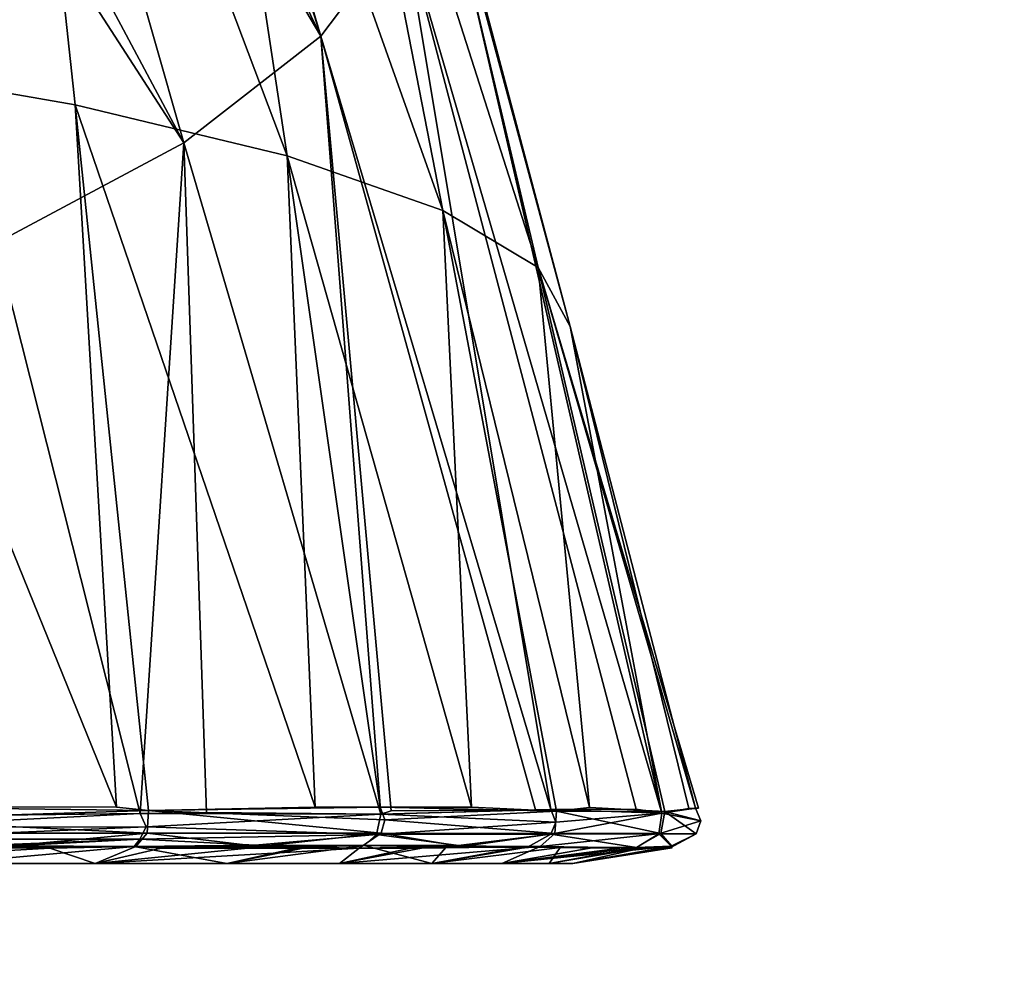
# Model space of a CAD drawing. Extents: x -0.025 to 0.115, y -0.119 to 0.131.
# Tile 529 of 656: x 0.098 to 0.108, y 0.07 to 0.079. Entities that reach past the tile are written whole.
import ezdxf

# ---------------------------------------------------------------- set-up
doc = ezdxf.new("R2010")
doc.units = 0
doc.layers.add('mesh', color=7, linetype='CONTINUOUS')

msp = doc.modelspace()

# ---------------------------------------------------------------- meshes
at = {"layer": 'mesh'}
mesh = msp.add_polyface(dxfattribs=at)
corners = [(0.099687, 0.0876974, 0.195994), (0.0995311, 0.0867532, 0.1949872), (0.1020973, 0.0795882, 0.1983213), (0.0992039, 0.0856677, 0.19383), (0.0991269, 0.0854316, 0.1935782), (0.101311, 0.0785465, 0.195576), (0.1021061, 0.0817062, 0.2039794), (0.1008414, 0.0870285, 0.2020755), (0.1023643, 0.0806484, 0.2011492), (0.1013268, 0.08274, 0.2067311), (0.1001839, 0.0885316, 0.2045299), (0.0965022, 0.0783285, 0.2164356), (0.0971857, 0.0850983, 0.2127124), (0.0982543, 0.0846649, 0.2116615), (0.1000364, 0.083734, 0.2093202), (0.1009934, 0.0774146, 0.2117903), (0.097232, 0.0833309, 0.1896106), (0.0964018, 0.0822883, 0.1886524), (0.0979844, 0.0844459, 0.1908916), (0.0971922, 0.0833459, 0.1895047), (0.0975638, 0.0840241, 0.1900769), (0.0971571, 0.083359, 0.1893944), (0.0981024, 0.0843936, 0.1913572), (0.0980649, 0.0844083, 0.1912422), (0.0965451, 0.0822417, 0.1891023), (0.0980324, 0.084422, 0.1911262), (0.0965007, 0.0822567, 0.1889919), (0.0980054, 0.0844346, 0.1910093), (0.0964618, 0.0822696, 0.18888), (0.0965945, 0.0822249, 0.1892108), (0.0966485, 0.0822064, 0.1893173), (0.0981447, 0.084378, 0.191471), (0.0969748, 0.0820957, 0.1898115), (0.0982504, 0.0837134, 0.1917464), (0.0984721, 0.0842743, 0.1921225), (0.0974093, 0.0824151, 0.1903619), (0.0968902, 0.0833045, 0.0866636), (0.0978563, 0.0845024, 0.1905677), (0.097106, 0.0835667, 0.0866636), (0.0972695, 0.0835107, 0.0085615), (0.0972811, 0.0835917, 0.0110354), (0.0974559, 0.0836137, 0.0110207), (0.0971574, 0.0834487, 0.0070825), (0.0975028, 0.0836396, 0.0116397), (0.0976054, 0.0836964, 0.0129935), (0.097895, 0.0839481, 0.016119), (0.0968551, 0.0834536, 0.0001013), (0.1066196, 0.0844584, -0.0028515), (0.0968764, 0.0834841, -0.0007355), (0.0968935, 0.0834314, 0.0016666), (0.1071124, 0.0844584, -0.0008422), (0.0969297, 0.0834104, 0.0031411), (0.1076308, 0.0844584, 0.0012715), (0.0969701, 0.0834172, 0.0038402), (0.1077116, 0.0844584, 0.0035118), (0.0970967, 0.0834385, 0.0060325), (0.1077839, 0.0844584, 0.005514), (0.1073791, 0.0844584, 0.0078945), (0.1070723, 0.0844584, 0.0096992), (0.0985737, 0.0842124, 0.1922784), (0.096769, 0.0821651, 0.1895233), (0.0983518, 0.0843099, 0.1919121), (0.0971079, 0.083625, 0.0110476), (0.0980314, 0.0841764, 0.0189219)]
mesh.append_faces([[corners[k] for k in face] for face in [(0, 1, 2, 2), (3, 4, 5, 5), (6, 7, 8, 8), (9, 10, 6, 6), (11, 12, 13, 13), (14, 15, 13, 13), (16, 17, 18, 18), (19, 20, 21, 21), (22, 23, 24, 24), (23, 25, 26, 26), (25, 27, 28, 28), (29, 30, 31, 31), (31, 22, 29, 29), (32, 33, 34, 34), (35, 33, 32, 32), (36, 37, 38, 38), (36, 21, 20, 20), (39, 40, 41, 41), (39, 42, 40, 40), (40, 43, 41, 41), (40, 44, 43, 43), (45, 44, 40, 40), (46, 47, 48, 48), (49, 50, 46, 46), (51, 52, 49, 49), (53, 54, 51, 51), (55, 56, 53, 53), (42, 57, 55, 55), (39, 58, 42, 42), (5, 59, 33, 33), (5, 4, 59, 59), (60, 34, 61, 61), (32, 34, 60, 60), (62, 63, 40, 40)]])
mesh = msp.add_polyface(dxfattribs=at)
corners = [(0.0992039, 0.0856677, 0.19383), (0.101311, 0.0785465, 0.195576), (0.1020973, 0.0795882, 0.1983213), (0.0982504, 0.0837134, 0.1917464), (0.1000164, 0.0775386, 0.1929961), (0.0982338, 0.0765871, 0.1906661), (0.0970857, 0.082062, 0.1899855), (0.0969072, 0.0818672, 0.1897778), (0.0974093, 0.0824151, 0.1903619), (0.1019781, 0.0712134, 0.1944372), (0.1033439, 0.0712242, 0.1969453), (0.1033693, 0.0763562, 0.205891), (0.103857, 0.0712449, 0.2103091), (0.1024687, 0.0768972, 0.2089474), (0.1027402, 0.0712466, 0.212811), (0.1009934, 0.0774146, 0.2117903), (0.1012579, 0.0712477, 0.2151097), (0.0989868, 0.0778967, 0.2143187), (0.1023643, 0.0806484, 0.2011492), (0.1010546, 0.0854965, 0.199569), (0.0965022, 0.0783285, 0.2164356), (0.0993779, 0.0712489, 0.2172193), (0.0982543, 0.0846649, 0.2116615), (0.1000364, 0.083734, 0.2093202), (0.1013268, 0.08274, 0.2067311), (0.1021061, 0.0817062, 0.2039794), (0.1036729, 0.0757996, 0.2027282), (0.0996025, 0.0711888, 0.1915782), (0.1034917, 0.0712252, 0.1973639), (0.1018801, 0.0711811, 0.194302), (0.1002305, 0.0711962, 0.1921692), (0.1042979, 0.0712305, 0.1996481), (0.1047967, 0.0712343, 0.2023226), (0.1048615, 0.0712375, 0.2042137), (0.1048883, 0.0712388, 0.2049955), (0.1045704, 0.0712054, 0.2077228), (0.09968, 0.0712175, 0.2169113), (0.1045422, 0.071192, 0.2007618)]
mesh.append_faces([[corners[k] for k in face] for face in [(0, 1, 2, 2), (1, 3, 4, 4), (5, 6, 7, 7), (4, 6, 5, 5), (4, 8, 6, 6), (3, 8, 4, 4), (1, 9, 10, 10), (11, 12, 13, 13), (14, 15, 13, 13), (15, 16, 17, 17), (18, 19, 2, 2), (20, 17, 21, 21), (22, 17, 20, 20), (22, 15, 17, 17), (23, 13, 15, 15), (24, 13, 23, 23), (24, 11, 13, 13), (25, 11, 24, 24), (25, 26, 11, 11), (18, 26, 25, 25), (27, 4, 5, 5), (10, 28, 1, 1), (4, 29, 1, 1), (30, 29, 4, 4), (28, 2, 1, 1), (31, 2, 28, 28), (32, 33, 26, 26), (33, 11, 26, 26), (34, 35, 11, 11), (16, 36, 17, 17), (18, 37, 26, 26), (2, 37, 18, 18), (31, 37, 2, 2)]])
mesh = msp.add_polyface(dxfattribs=at)
corners = [(0.0995454, 0.0708768, 0.19181), (0.1011356, 0.0708726, 0.1936733), (0.1006891, 0.0708878, 0.1930087), (0.1026461, 0.0708751, 0.2126071), (0.1022667, 0.0708601, 0.2131431), (0.1021615, 0.07086, 0.2133538), (0.1014906, 0.0707159, 0.2126938), (0.101209, 0.0708724, 0.1937881), (0.1004235, 0.0707159, 0.1943737), (0.09968, 0.0712175, 0.2169113), (0.1012579, 0.0712477, 0.2151097), (0.1018742, 0.0712473, 0.2141538), (0.0996575, 0.0710625, 0.1915944), (0.0995982, 0.0709455, 0.191653), (0.1018389, 0.0709902, 0.1943286), (0.1019186, 0.0711294, 0.2142065), (0.1018837, 0.0710006, 0.2141834), (0.103527, 0.0709997, 0.2110834), (0.1018801, 0.0711811, 0.194302), (0.0996025, 0.0711888, 0.1915782), (0.1035449, 0.0712093, 0.2110903), (0.1002305, 0.0711962, 0.1921692), (0.1017217, 0.070886, 0.1944066), (0.1024996, 0.0708698, 0.195804), (0.1026155, 0.0708843, 0.195898), (0.1016754, 0.0708598, 0.2140433), (0.0996671, 0.0710012, 0.2168974), (0.1007271, 0.0708743, 0.215496), (0.1006209, 0.0708595, 0.2155387), (0.0991754, 0.0707159, 0.2158036), (0.102362, 0.0707159, 0.1977313), (0.101311, 0.0785465, 0.195576), (0.1019781, 0.0712134, 0.1944372), (0.1009934, 0.0774146, 0.2117903), (0.1027402, 0.0712466, 0.212811)]
mesh.append_faces([[corners[k] for k in face] for face in [(0, 1, 2, 2), (3, 4, 5, 5), (5, 4, 6, 6), (7, 1, 8, 8), (9, 10, 11, 11), (12, 13, 14, 14), (15, 16, 9, 9), (15, 17, 16, 16), (18, 12, 14, 14), (19, 12, 18, 18), (11, 15, 9, 9), (11, 20, 15, 15), (21, 19, 18, 18), (22, 1, 7, 7), (22, 23, 24, 24), (14, 13, 2, 2), (14, 22, 24, 24), (2, 22, 14, 14), (2, 1, 22, 22), (3, 5, 25, 25), (26, 16, 27, 27), (27, 25, 28, 28), (16, 25, 27, 27), (16, 3, 25, 25), (17, 3, 16, 16), (6, 25, 5, 5), (29, 25, 6, 6), (29, 28, 25, 25), (22, 7, 8, 8), (30, 22, 8, 8), (30, 23, 22, 22), (31, 18, 32, 32), (11, 33, 34, 34), (33, 11, 10, 10)]])
mesh = msp.add_polyface(dxfattribs=at)
corners = [(0.0953734, 0.0708971, 0.1886076), (0.0951652, 0.0708892, 0.1885248), (0.0968165, 0.0708853, 0.1895747), (0.097763, 0.0707159, 0.1915537), (0.0945238, 0.0707159, 0.1894232), (0.0975396, 0.0708836, 0.1900344), (0.0959873, 0.0757215, 0.1886725), (0.0957818, 0.071143, 0.1886019), (0.0966301, 0.0711533, 0.1891778), (0.0965022, 0.0783285, 0.2164356), (0.0993779, 0.0712489, 0.2172193), (0.0972428, 0.0712501, 0.2189673), (0.0870298, 0.0707159, 0.2043449), (0.0991754, 0.0707159, 0.2158036), (0.1014906, 0.0707159, 0.2126938), (0.0962054, 0.0707159, 0.2182957), (0.1004235, 0.0707159, 0.1943737), (0.102362, 0.0707159, 0.1977313), (0.0938781, 0.0712159, 0.2208021), (0.0948696, 0.0712515, 0.220365), (0.0969772, 0.0712503, 0.2191237), (0.0938325, 0.0711232, 0.1876909), (0.0969415, 0.0711571, 0.1893891), (0.0969809, 0.0711318, 0.2191656), (0.096958, 0.0710015, 0.2191315), (0.0996671, 0.0710012, 0.2168974), (0.0982492, 0.0708921, 0.190553), (0.0969096, 0.0709461, 0.189434), (0.0938619, 0.0709823, 0.1877375), (0.0938123, 0.0708998, 0.1878542), (0.0968733, 0.0708738, 0.219005), (0.0966184, 0.0708588, 0.2191073), (0.0942674, 0.0708586, 0.2203899), (0.0982688, 0.0708739, 0.2179657), (0.0938137, 0.0708738, 0.2206476), (0.0969565, 0.071054, 0.1893652), (0.0996575, 0.0710625, 0.1915944), (0.0996025, 0.0711888, 0.1915782), (0.0927408, 0.0707159, 0.2200357), (0.0981429, 0.0711716, 0.1902047)]
mesh.append_faces([[corners[k] for k in face] for face in [(0, 1, 2, 2), (3, 1, 4, 4), (3, 2, 1, 1), (5, 2, 3, 3), (6, 7, 8, 8), (9, 10, 11, 11), (12, 13, 14, 14), (12, 15, 13, 13), (12, 16, 3, 3), (12, 17, 16, 16), (18, 19, 20, 20), (8, 21, 22, 22), (7, 21, 8, 8), (23, 24, 18, 18), (23, 25, 24, 24), (20, 23, 18, 18), (26, 27, 5, 5), (28, 29, 27, 27), (27, 2, 5, 5), (27, 0, 2, 2), (30, 31, 32, 32), (30, 24, 33, 33), (30, 34, 24, 24), (32, 34, 30, 30), (35, 21, 27, 27), (22, 21, 35, 35), (36, 35, 27, 27), (37, 22, 35, 35), (38, 31, 15, 15), (31, 30, 15, 15), (6, 8, 22, 22), (39, 6, 22, 22), (9, 11, 20, 20), (19, 9, 20, 20)]])
mesh = msp.add_polyface(dxfattribs=at)
corners = [(0.0982492, 0.0708921, 0.190553), (0.0975396, 0.0708836, 0.1900344), (0.0983983, 0.0708807, 0.1907945), (0.1007271, 0.0708743, 0.215496), (0.1006209, 0.0708595, 0.2155387), (0.0997994, 0.0708593, 0.2163916), (0.0962054, 0.0707159, 0.2182957), (0.0987471, 0.0708591, 0.2174841), (0.0991754, 0.0707159, 0.2158036), (0.097763, 0.0707159, 0.1915537), (0.0995454, 0.0708768, 0.19181), (0.1004235, 0.0707159, 0.1943737), (0.1011356, 0.0708726, 0.1936733), (0.0870298, 0.0707159, 0.2043449), (0.1036994, 0.0707159, 0.2053158), (0.103474, 0.0707159, 0.2014453), (0.1030262, 0.0707159, 0.2091339), (0.0969772, 0.0712503, 0.2191237), (0.0993779, 0.0712489, 0.2172193), (0.09968, 0.0712175, 0.2169113), (0.0972428, 0.0712501, 0.2189673), (0.0996671, 0.0710012, 0.2168974), (0.0969809, 0.0711318, 0.2191656), (0.1018837, 0.0710006, 0.2141834), (0.0981429, 0.0711716, 0.1902047), (0.0969415, 0.0711571, 0.1893891), (0.0996025, 0.0711888, 0.1915782), (0.1006891, 0.0708878, 0.1930087), (0.0995982, 0.0709455, 0.191653), (0.0969096, 0.0709461, 0.189434), (0.0982688, 0.0708739, 0.2179657), (0.0968733, 0.0708738, 0.219005), (0.0995595, 0.0708741, 0.2167903), (0.096958, 0.0710015, 0.2191315), (0.0996575, 0.0710625, 0.1915944), (0.0969565, 0.071054, 0.1893652), (0.0982338, 0.0765871, 0.1906661), (0.1002305, 0.0711962, 0.1921692), (0.1000164, 0.0775386, 0.1929961), (0.0989868, 0.0778967, 0.2143187)]
mesh.append_faces([[corners[k] for k in face] for face in [(0, 1, 2, 2), (3, 4, 5, 5), (6, 7, 8, 8), (5, 4, 8, 8), (9, 2, 1, 1), (9, 10, 2, 2), (11, 10, 9, 9), (11, 12, 10, 10), (13, 14, 15, 15), (13, 16, 14, 14), (17, 18, 19, 19), (17, 20, 18, 18), (19, 21, 22, 22), (19, 23, 21, 21), (17, 19, 22, 22), (24, 25, 26, 26), (27, 28, 10, 10), (28, 2, 10, 10), (28, 0, 2, 2), (28, 29, 0, 0), (30, 7, 31, 31), (32, 7, 30, 30), (32, 3, 5, 5), (32, 21, 3, 3), (30, 21, 32, 32), (30, 33, 21, 21), (34, 29, 28, 28), (26, 35, 34, 34), (8, 32, 5, 5), (8, 7, 32, 32), (6, 31, 7, 7), (26, 36, 24, 24), (37, 38, 26, 26), (39, 19, 18, 18)]])
mesh = msp.add_polyface(dxfattribs=at)
corners = [(0.1026155, 0.0708843, 0.195898), (0.1024996, 0.0708698, 0.195804), (0.1032076, 0.0708684, 0.1973674), (0.1030262, 0.0707159, 0.2091339), (0.1038625, 0.0708612, 0.2093832), (0.1041699, 0.0708615, 0.2084288), (0.1036994, 0.0707159, 0.2053158), (0.104372, 0.0708653, 0.2012854), (0.103474, 0.0707159, 0.2014453), (0.1035775, 0.0708676, 0.1981842), (0.102362, 0.0707159, 0.1977313), (0.1027402, 0.0712466, 0.212811), (0.1035449, 0.0712093, 0.2110903), (0.1018742, 0.0712473, 0.2141538), (0.1033439, 0.0712242, 0.1969453), (0.1018801, 0.0711811, 0.194302), (0.1034917, 0.0712252, 0.1973639), (0.1019781, 0.0712134, 0.1944372), (0.103527, 0.0709997, 0.2110834), (0.1019186, 0.0711294, 0.2142065), (0.104531, 0.0709982, 0.2077321), (0.1035365, 0.0711066, 0.1973925), (0.1018389, 0.0709902, 0.1943286), (0.1034915, 0.0709927, 0.197411), (0.1032696, 0.0708682, 0.1975043), (0.1043011, 0.0708657, 0.2007298), (0.1033877, 0.0708755, 0.2110261), (0.1026461, 0.0708751, 0.2126071), (0.1022667, 0.0708601, 0.2131431), (0.104293, 0.0708618, 0.2076864), (0.1014906, 0.0707159, 0.2126938), (0.1046352, 0.0708773, 0.2059818), (0.1024687, 0.0768972, 0.2089474), (0.103857, 0.0712449, 0.2103091)]
mesh.append_faces([[corners[k] for k in face] for face in [(0, 1, 2, 2), (3, 4, 5, 5), (6, 7, 8, 8), (8, 9, 10, 10), (2, 1, 10, 10), (11, 12, 13, 13), (14, 15, 16, 16), (17, 15, 14, 14), (12, 18, 19, 19), (12, 20, 18, 18), (21, 22, 23, 23), (15, 22, 21, 21), (16, 15, 21, 21), (0, 2, 24, 24), (25, 24, 9, 9), (23, 24, 25, 25), (23, 0, 24, 24), (22, 0, 23, 23), (4, 26, 5, 5), (27, 26, 28, 28), (18, 26, 27, 27), (20, 26, 18, 18), (20, 29, 26, 26), (3, 26, 4, 4), (30, 26, 3, 3), (30, 28, 26, 26), (3, 31, 6, 6), (5, 29, 3, 3), (10, 24, 2, 2), (10, 9, 24, 24), (8, 25, 9, 9), (7, 25, 8, 8), (32, 33, 12, 12), (11, 32, 12, 12)]])
mesh = msp.add_polyface(dxfattribs=at)
corners = [(0.104638, 0.070864, 0.2033702), (0.1046281, 0.0708791, 0.2025082), (0.104372, 0.0708653, 0.2012854), (0.1036994, 0.0707159, 0.2053158), (0.1035449, 0.0712093, 0.2110903), (0.103857, 0.0712449, 0.2103091), (0.1045704, 0.0712054, 0.2077228), (0.1048883, 0.0712388, 0.2049955), (0.1048615, 0.0712375, 0.2042137), (0.1047967, 0.0712343, 0.2023226), (0.1045422, 0.071192, 0.2007618), (0.1042979, 0.0712305, 0.1996481), (0.1034917, 0.0712252, 0.1973639), (0.104531, 0.0709982, 0.2077321), (0.1048653, 0.0709968, 0.2042392), (0.1049106, 0.0711188, 0.2042391), (0.1045141, 0.0709948, 0.2007674), (0.1034915, 0.0709927, 0.197411), (0.1035365, 0.0711066, 0.1973925), (0.1043011, 0.0708657, 0.2007298), (0.1046202, 0.0708635, 0.2042387), (0.1041699, 0.0708615, 0.2084288), (0.1033877, 0.0708755, 0.2110261), (0.104293, 0.0708618, 0.2076864), (0.1046352, 0.0708773, 0.2059818), (0.104597, 0.0708629, 0.2053693), (0.1030262, 0.0707159, 0.2091339), (0.1036729, 0.0757996, 0.2027282), (0.1033693, 0.0763562, 0.205891)]
mesh.append_faces([[corners[k] for k in face] for face in [(0, 1, 2, 2), (3, 0, 2, 2), (4, 5, 6, 6), (6, 7, 8, 8), (9, 10, 8, 8), (10, 11, 12, 12), (6, 13, 4, 4), (6, 14, 13, 13), (15, 14, 6, 6), (15, 16, 14, 14), (10, 16, 15, 15), (10, 17, 16, 16), (18, 17, 10, 10), (8, 15, 6, 6), (8, 10, 15, 15), (12, 18, 10, 10), (2, 1, 19, 19), (20, 1, 0, 0), (14, 1, 20, 20), (16, 1, 14, 14), (16, 19, 1, 1), (17, 19, 16, 16), (21, 22, 23, 23), (14, 24, 13, 13), (20, 24, 14, 14), (20, 25, 24, 24), (24, 23, 13, 13), (3, 25, 20, 20), (3, 24, 25, 25), (26, 23, 24, 24), (20, 0, 3, 3), (9, 27, 10, 10), (7, 28, 8, 8), (28, 6, 5, 5)]])
mesh = msp.add_polyface(dxfattribs=at)
corners = [(0.103474, 0.0707159, 0.2014453), (0.102362, 0.0707159, 0.1977313), (0.0870298, 0.0707159, 0.2043449), (0.0950187, 0.0716088, 0.0460302), (0.0952065, 0.0740256, 0.0473541), (0.0950197, 0.0719573, 0.0457326), (0.0950206, 0.0722306, 0.0454991), (0.095021, 0.0726363, 0.0452935), (0.0951915, 0.0728537, 0.0483223), (0.0950074, 0.0706814, 0.0477038), (0.0951674, 0.0720795, 0.0496322), (0.0950173, 0.0714155, 0.0462933), (0.0951346, 0.0715664, 0.0510603), (0.0949979, 0.0702211, 0.0492327), (0.0949971, 0.0701824, 0.049391), (0.0950035, 0.0704737, 0.0481996), (0.0950397, 0.0739557, 0.0503796), (0.0949948, 0.0731676, 0.0515918), (0.0949404, 0.0725988, 0.0529114), (0.0947886, 0.0696561, 0.0605278), (0.0949876, 0.0711957, 0.0547964), (0.0950717, 0.0706842, 0.0539714), (0.0950708, 0.0700919, 0.0531512), (0.0949646, 0.0718006, 0.0454983), (0.0949645, 0.0730407, 0.0448188), (0.094961, 0.0708828, 0.0465767), (0.0948723, 0.0706828, 0.0464225), (0.0948749, 0.0716647, 0.0452901), (0.0969096, 0.0709461, 0.189434), (0.0938123, 0.0708998, 0.1878542), (0.0953734, 0.0708971, 0.1886076), (0.0927408, 0.0707159, 0.2200357), (0.0942674, 0.0708586, 0.2203899), (0.0966184, 0.0708588, 0.2191073), (0.0959873, 0.0757215, 0.1886725), (0.0938325, 0.0711232, 0.1876909), (0.0957818, 0.071143, 0.1886019), (0.0950149, 0.0710759, 0.0467622), (0.0950214, 0.0731008, 0.0450795)]
mesh.append_faces([[corners[k] for k in face] for face in [(0, 1, 2, 2), (3, 4, 5, 5), (4, 6, 5, 5), (4, 7, 6, 6), (8, 9, 10, 10), (3, 11, 8, 8), (12, 13, 14, 14), (10, 13, 12, 12), (10, 15, 13, 13), (9, 15, 10, 10), (10, 16, 8, 8), (12, 17, 10, 10), (12, 18, 17, 17), (19, 20, 21, 21), (12, 20, 18, 18), (12, 21, 20, 20), (22, 21, 12, 12), (7, 23, 6, 6), (7, 24, 23, 23), (3, 25, 11, 11), (3, 23, 25, 25), (5, 23, 3, 3), (5, 6, 23, 23), (25, 15, 9, 9), (23, 26, 25, 25), (24, 27, 23, 23), (28, 29, 30, 30), (31, 32, 33, 33), (34, 35, 36, 36), (8, 37, 9, 9), (8, 11, 37, 37), (38, 24, 7, 7), (25, 37, 11, 11), (25, 9, 37, 37)]])
mesh = msp.add_polyface(dxfattribs=at)
corners = [(0.0951652, 0.0708892, 0.1885248), (0.0950094, 0.0708894, 0.1884581), (0.0945238, 0.0707159, 0.1894232), (0.1014906, 0.0707159, 0.2126938), (0.1030262, 0.0707159, 0.2091339), (0.0870298, 0.0707159, 0.2043449), (0.0949948, 0.0731676, 0.0515918), (0.0949404, 0.0725988, 0.0529114), (0.0947344, 0.0729881, 0.0538383), (0.0943076, 0.0722626, 0.057282), (0.0946012, 0.07198, 0.0564533), (0.0944573, 0.0711139, 0.0591244), (0.0944589, 0.0732992, 0.0547634), (0.0947067, 0.0707815, 0.0583854), (0.0948284, 0.0716266, 0.0556241), (0.0949876, 0.0711957, 0.0547964), (0.0945768, 0.0700468, 0.0611788), (0.0948749, 0.0716647, 0.0452901), (0.0947507, 0.0704943, 0.0462774), (0.0948723, 0.0706828, 0.0464225), (0.0947524, 0.0715365, 0.0450935), (0.0948741, 0.0729847, 0.0445774), (0.0947513, 0.0729319, 0.0443495), (0.0949646, 0.0718006, 0.0454983), (0.0949645, 0.0730407, 0.0448188), (0.0938781, 0.0712159, 0.2208021), (0.096958, 0.0710015, 0.2191315), (0.0938722, 0.0710016, 0.2207881), (0.0938123, 0.0708998, 0.1878542), (0.0953734, 0.0708971, 0.1886076), (0.0938137, 0.0708738, 0.2206476), (0.0969096, 0.0709461, 0.189434), (0.0938325, 0.0711232, 0.1876909), (0.0938619, 0.0709823, 0.1877375), (0.0944153, 0.0706829, 0.0453399), (0.0945975, 0.0703214, 0.0461446), (0.0945984, 0.0714187, 0.0449124), (0.0944152, 0.0713138, 0.0447505), (0.0944149, 0.0720442, 0.0442861), (0.0945096, 0.072861, 0.0440422), (0.0942063, 0.0719803, 0.0441324)]
mesh.append_faces([[corners[k] for k in face] for face in [(0, 1, 2, 2), (3, 4, 5, 5), (6, 7, 8, 8), (9, 10, 11, 11), (8, 9, 12, 12), (8, 10, 9, 9), (7, 10, 8, 8), (13, 14, 15, 15), (11, 13, 16, 16), (10, 13, 11, 11), (10, 14, 13, 13), (7, 14, 10, 10), (7, 15, 14, 14), (17, 18, 19, 19), (17, 20, 18, 18), (21, 20, 17, 17), (21, 22, 20, 20), (23, 17, 19, 19), (24, 21, 17, 17), (25, 26, 27, 27), (28, 1, 0, 0), (29, 28, 0, 0), (26, 30, 27, 27), (31, 32, 33, 33), (1, 28, 2, 2), (34, 35, 36, 36), (36, 37, 34, 34), (36, 38, 37, 37), (39, 38, 36, 36), (39, 40, 38, 38), (20, 35, 18, 18), (20, 36, 35, 35), (22, 36, 20, 20), (22, 39, 36, 36)]])

doc.saveas('drawing.dxf')
